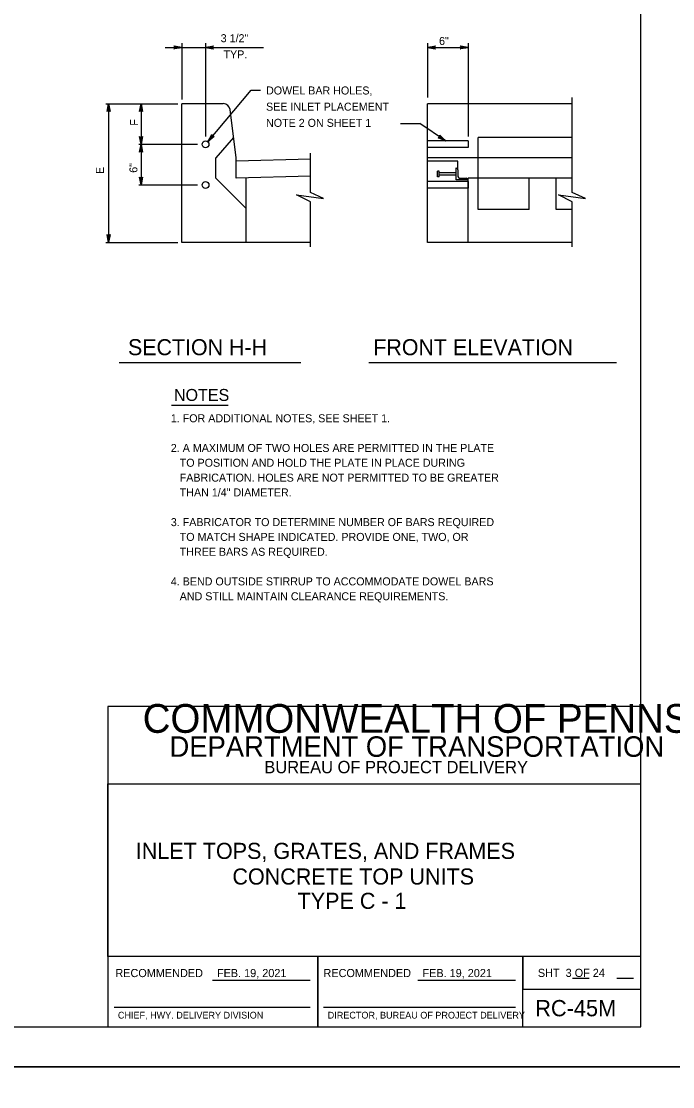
# Model space of a CAD drawing. Extents: x 2087776 to 2104538, y 970919 to 982612.
# Drawn here: x 2097997 to 2098799, y 980639 to 981949 of the extents above; entities that cross this region are included whole.
import ezdxf

# ---------------------------------------------------------------- set-up
doc = ezdxf.new("R2010")
doc.units = 0
doc.layers.add('1', color=7, linetype='Continuous')
doc.layers.add('PLT-BNDY', color=7, linetype='Continuous')

msp = doc.modelspace()

# ---------------------------------------------------------------- linework, layer by layer
at = {"layer": '1'}
for p, q in [((2098174.4, 981916.9), (2098295.5, 981916.9)), ((2098195.1, 981922.1), (2098195.1, 981853)), ((2098224.3, 981922.1), (2098224.3, 981807.3)), ((2098497.3, 981922.1), (2098497.3, 981855.3)), ((2098497.3, 981916.9), (2098547.3, 981916.9)), ((2098547.3, 981922.1), (2098547.3, 981807.2)), ((2098227, 981800.9), (2098280.3, 981864.4)), ((2098280.3, 981864.4), (2098291.9, 981864.4)), ((2098675.5, 981738.6), (2098675.5, 981855.1)), ((2098101.5, 981847.7), (2098190.2, 981847.7)), ((2098104.9, 981847.7), (2098104.9, 981676.9)), ((2098144.9, 981847.7), (2098144.9, 981747.7)), ((2098195.1, 981676.9), (2098195.1, 981847.7)), ((2098246.1, 981847.7), (2098195.1, 981847.7)), ((2098261.8, 981781.1), (2098254.4, 981840.4)), ((2098497.3, 981676.9), (2098497.3, 981847.7)), ((2098675.5, 981847.7), (2098497.3, 981847.7)), ((2098464.2, 981823.2), (2098487.8, 981823.2)), ((2098519.6, 981801.9), (2098487.8, 981823.2)), ((2098258.7, 981806.1), (2098236.8, 981781.1)), ((2098547.3, 981801.9), (2098497.3, 981801.9)), ((2098547.3, 981801.9), (2098547.3, 981793.6)), ((2098675.5, 981806.1), (2098559.8, 981806.1)), ((2098559.8, 981717.5), (2098559.8, 981806.1)), ((2098142.1, 981797.7), (2098214.3, 981797.7)), ((2098353.3, 981738.6), (2098353.3, 981786.8)), ((2098547.3, 981793.6), (2098497.3, 981793.6)), ((2098236.8, 981756.1), (2098236.8, 981781.1)), ((2098261.8, 981776.9), (2098261.8, 981781.1)), ((2098353.3, 981779.6), (2098261.8, 981776.9)), ((2098261.8, 981756.1), (2098261.8, 981776.9)), ((2098675.5, 981781.1), (2098497.3, 981781.1)), ((2098534.8, 981776.9), (2098497.3, 981776.9)), ((2098534.8, 981766.8), (2098534.8, 981776.9)), ((2098511.8, 981764.8), (2098509.8, 981764.8)), ((2098509.8, 981757.7), (2098509.8, 981764.8)), ((2098511.8, 981757.7), (2098511.8, 981764.8)), ((2098532.8, 981762.8), (2098511.8, 981762.8)), ((2098511.8, 981757.7), (2098511.8, 981759.9)), ((2098532.8, 981759.7), (2098511.8, 981759.7)), ((2098532.8, 981754), (2098532.8, 981768.6)), ((2098534.8, 981766.5), (2098534.8, 981758.2)), ((2098142.1, 981747.7), (2098214.3, 981747.7)), ((2098274.3, 981718.6), (2098236.8, 981756.1)), ((2098353.3, 981758.7), (2098261.8, 981756.1)), ((2098274.3, 981676.9), (2098274.3, 981756.5)), ((2098547.3, 981751.9), (2098497.3, 981751.9)), ((2098509.8, 981757.7), (2098509.8, 981759.1)), ((2098511.8, 981757.7), (2098509.8, 981757.7)), ((2098547.3, 981754), (2098532.8, 981754)), ((2098536.9, 981756.1), (2098545.3, 981756.1)), ((2098675.5, 981756.1), (2098547.3, 981756.1)), ((2098547.3, 981676.9), (2098547.3, 981756.1)), ((2098547.3, 981751.9), (2098547.3, 981743.6)), ((2098622.4, 981717.5), (2098622.4, 981756.1)), ((2098655.7, 981717.5), (2098655.7, 981756.1)), ((2098547.3, 981743.6), (2098497.3, 981743.6)), ((2098353.3, 981671.7), (2098353.3, 981727.1)), ((2098675.5, 981671.7), (2098675.5, 981727.1)), ((2098622.4, 981717.5), (2098559.8, 981717.5)), ((2098674.4, 981717.5), (2098655.7, 981717.5)), ((2098101.5, 981676.9), (2098190.2, 981676.9)), ((2098353.3, 981676.9), (2098195.1, 981676.9)), ((2098675.5, 981676.9), (2098497.3, 981676.9)), ((2098118.1, 981529.5), (2098341.7, 981529.5)), ((2098425.1, 981529.5), (2098729.9, 981529.5)), ((2098182.4, 981476.8), (2098252.1, 981476.8)), ((2098232.7, 980769.7), (2098353.1, 980769.7)), ((2098485.4, 980769.7), (2098605.8, 980769.7)), ((2098676, 980772.3), (2098696.2, 980772.3)), ((2098730.5, 980772.3), (2098750.7, 980772.3)), ((2098111.6, 980736.6), (2098353.1, 980736.6)), ((2098369.3, 980736.6), (2098605.8, 980736.6))]:
    msp.add_line(p, q, dxfattribs=at)
for points in [[(2098759.9, 980712.6), (2098759.9, 982563), (2096181.2, 982563), (2096181.2, 980712.6), (2098759.9, 980712.6), (2098759.9, 980799.1), (2098103.8, 980799.1), (2098103.8, 981011.3), (2098759.9, 981011.3), (2098759.9, 981106.3), (2098103.8, 981106.3), (2098103.8, 980712.6), (2098362.3, 980712.6), (2098362.3, 980799.1), (2098362.3, 980712.6), (2098614.9, 980712.6), (2098614.9, 980799.1), (2098614.9, 980758.7), (2098759.9, 980758.7)], [(2098195.1, 981916.9), (2098185.3, 981915), (2098185.7, 981915.3), (2098186.1, 981915.6), (2098186.3, 981915.9), (2098186.5, 981916.2), (2098186.5, 981916.5), (2098186.6, 981916.9), (2098186.5, 981917.2), (2098186.5, 981917.5), (2098186.3, 981917.9), (2098186.1, 981918.2), (2098185.7, 981918.4), (2098185.3, 981918.7), (2098195.1, 981916.9), (2098185.7, 981918.4), (2098186.1, 981918.2), (2098195.1, 981916.9), (2098186.3, 981917.9), (2098186.5, 981917.5), (2098195.1, 981916.9), (2098186.5, 981917.2), (2098186.6, 981916.9), (2098195.1, 981916.9), (2098186.5, 981916.5), (2098186.5, 981916.2), (2098195.1, 981916.9), (2098186.3, 981915.9), (2098186.1, 981915.6), (2098195.1, 981916.9), (2098185.7, 981915.3)], [(2098224.3, 981916.9), (2098234.1, 981918.7), (2098233.7, 981918.4), (2098233.3, 981918.2), (2098233.1, 981917.9), (2098232.9, 981917.5), (2098232.9, 981917.2), (2098232.8, 981916.9), (2098232.9, 981916.5), (2098232.9, 981916.2), (2098233.1, 981915.9), (2098233.3, 981915.6), (2098233.7, 981915.3), (2098234.1, 981915), (2098224.3, 981916.9), (2098233.7, 981915.3), (2098233.3, 981915.6), (2098224.3, 981916.9), (2098233.1, 981915.9), (2098232.9, 981916.2), (2098224.3, 981916.9), (2098232.9, 981916.5), (2098232.8, 981916.9), (2098224.3, 981916.9), (2098232.9, 981917.2), (2098232.9, 981917.5), (2098224.3, 981916.9), (2098233.1, 981917.9), (2098233.3, 981918.2), (2098224.3, 981916.9), (2098233.7, 981918.4)], [(2098497.3, 981916.9), (2098507.1, 981918.7), (2098506.8, 981918.4), (2098506.4, 981918.2), (2098506.2, 981917.9), (2098506, 981917.5), (2098505.9, 981917.2), (2098505.9, 981916.9), (2098505.9, 981916.5), (2098506, 981916.2), (2098506.2, 981915.9), (2098506.4, 981915.6), (2098506.8, 981915.3), (2098507.1, 981915), (2098497.3, 981916.9), (2098506.8, 981915.3), (2098506.4, 981915.6), (2098497.3, 981916.9), (2098506.2, 981915.9), (2098506, 981916.2), (2098497.3, 981916.9), (2098505.9, 981916.5), (2098505.9, 981916.9), (2098497.3, 981916.9), (2098505.9, 981917.2), (2098506, 981917.5), (2098497.3, 981916.9), (2098506.2, 981917.9), (2098506.4, 981918.2), (2098497.3, 981916.9), (2098506.8, 981918.4)], [(2098547.3, 981916.9), (2098537.6, 981915), (2098537.9, 981915.3), (2098538.3, 981915.6), (2098538.5, 981915.9), (2098538.7, 981916.2), (2098538.8, 981916.5), (2098538.8, 981916.9), (2098538.8, 981917.2), (2098538.7, 981917.5), (2098538.5, 981917.9), (2098538.3, 981918.2), (2098537.9, 981918.4), (2098537.6, 981918.7), (2098547.3, 981916.9), (2098537.9, 981918.4), (2098538.3, 981918.2), (2098547.3, 981916.9), (2098538.5, 981917.9), (2098538.7, 981917.5), (2098547.3, 981916.9), (2098538.8, 981917.2), (2098538.8, 981916.9), (2098547.3, 981916.9), (2098538.8, 981916.5), (2098538.7, 981916.2), (2098547.3, 981916.9), (2098538.5, 981915.9), (2098538.3, 981915.6), (2098547.3, 981916.9), (2098537.9, 981915.3)], [(2098104.9, 981847.7), (2098106.7, 981838), (2098106.4, 981838.3), (2098106.2, 981838.7), (2098105.9, 981838.9), (2098105.5, 981839.1), (2098105.2, 981839.2), (2098104.9, 981839.2), (2098104.5, 981839.2), (2098104.2, 981839.1), (2098103.9, 981838.9), (2098103.6, 981838.7), (2098103.3, 981838.3), (2098103, 981838), (2098104.9, 981847.7), (2098103.3, 981838.3), (2098103.6, 981838.7), (2098104.9, 981847.7), (2098103.9, 981838.9), (2098104.2, 981839.1), (2098104.9, 981847.7), (2098104.5, 981839.2), (2098104.9, 981839.2), (2098104.9, 981847.7), (2098105.2, 981839.2), (2098105.5, 981839.1), (2098104.9, 981847.7), (2098105.9, 981838.9), (2098106.2, 981838.7), (2098104.9, 981847.7), (2098106.4, 981838.3)], [(2098144.9, 981847.7), (2098146.7, 981838), (2098146.4, 981838.3), (2098146.2, 981838.7), (2098145.9, 981838.9), (2098145.5, 981839.1), (2098145.2, 981839.2), (2098144.9, 981839.2), (2098144.5, 981839.2), (2098144.2, 981839.1), (2098143.9, 981838.9), (2098143.6, 981838.7), (2098143.3, 981838.3), (2098143, 981838), (2098144.9, 981847.7), (2098143.3, 981838.3), (2098143.6, 981838.7), (2098144.9, 981847.7), (2098143.9, 981838.9), (2098144.2, 981839.1), (2098144.9, 981847.7), (2098144.5, 981839.2), (2098144.9, 981839.2), (2098144.9, 981847.7), (2098145.2, 981839.2), (2098145.5, 981839.1), (2098144.9, 981847.7), (2098145.9, 981838.9), (2098146.2, 981838.7), (2098144.9, 981847.7), (2098146.4, 981838.3)], [(2098144.9, 981797.7), (2098143, 981807.5), (2098143.3, 981807.1), (2098143.6, 981806.8), (2098143.9, 981806.6), (2098144.2, 981806.4), (2098144.5, 981806.3), (2098144.9, 981806.3), (2098145.2, 981806.3), (2098145.5, 981806.4), (2098145.9, 981806.6), (2098146.2, 981806.8), (2098146.4, 981807.1), (2098146.7, 981807.5), (2098144.9, 981797.7), (2098146.4, 981807.1), (2098146.2, 981806.8), (2098144.9, 981797.7), (2098145.9, 981806.6), (2098145.5, 981806.4), (2098144.9, 981797.7), (2098145.2, 981806.3), (2098144.9, 981806.3), (2098144.9, 981797.7), (2098144.5, 981806.3), (2098144.2, 981806.4), (2098144.9, 981797.7), (2098143.9, 981806.6), (2098143.6, 981806.8), (2098144.9, 981797.7), (2098143.3, 981807.1)], [(2098227, 981800.9), (2098231.9, 981809.6), (2098231.8, 981809.1), (2098231.8, 981808.7), (2098231.9, 981808.3), (2098232, 981808), (2098232.3, 981807.7), (2098232.5, 981807.5), (2098232.8, 981807.3), (2098233, 981807.1), (2098233.4, 981807.1), (2098233.8, 981807), (2098234.2, 981807.1), (2098234.7, 981807.2), (2098227, 981800.9), (2098234.2, 981807.1), (2098233.8, 981807), (2098227, 981800.9), (2098233.4, 981807.1), (2098233, 981807.1), (2098227, 981800.9), (2098232.8, 981807.3), (2098232.5, 981807.5), (2098227, 981800.9), (2098232.3, 981807.7), (2098232, 981808), (2098227, 981800.9), (2098231.9, 981808.3), (2098231.8, 981808.7), (2098227, 981800.9), (2098231.8, 981809.1)], [(2098519.6, 981801.9), (2098510.5, 981805.8), (2098510.9, 981805.8), (2098511.4, 981805.8), (2098511.7, 981806), (2098512.1, 981806.2), (2098512.3, 981806.4), (2098512.5, 981806.7), (2098512.7, 981807), (2098512.8, 981807.3), (2098512.8, 981807.6), (2098512.8, 981808), (2098512.7, 981808.4), (2098512.5, 981808.9), (2098519.6, 981801.9), (2098512.7, 981808.4), (2098512.8, 981808), (2098519.6, 981801.9), (2098512.8, 981807.6), (2098512.8, 981807.3), (2098519.6, 981801.9), (2098512.7, 981807), (2098512.5, 981806.7), (2098519.6, 981801.9), (2098512.3, 981806.4), (2098512.1, 981806.2), (2098519.6, 981801.9), (2098511.7, 981806), (2098511.4, 981805.8), (2098519.6, 981801.9), (2098510.9, 981805.8)], [(2098144.9, 981797.7), (2098146.7, 981788), (2098146.4, 981788.3), (2098146.2, 981788.7), (2098145.9, 981788.9), (2098145.5, 981789.1), (2098145.2, 981789.2), (2098144.9, 981789.2), (2098144.5, 981789.2), (2098144.2, 981789.1), (2098143.9, 981788.9), (2098143.6, 981788.7), (2098143.3, 981788.3), (2098143, 981788), (2098144.9, 981797.7), (2098143.3, 981788.3), (2098143.6, 981788.7), (2098144.9, 981797.7), (2098143.9, 981788.9), (2098144.2, 981789.1), (2098144.9, 981797.7), (2098144.5, 981789.2), (2098144.9, 981789.2), (2098144.9, 981797.7), (2098145.2, 981789.2), (2098145.5, 981789.1), (2098144.9, 981797.7), (2098145.9, 981788.9), (2098146.2, 981788.7), (2098144.9, 981797.7), (2098146.4, 981788.3)], [(2098144.9, 981747.7), (2098143, 981757.5), (2098143.3, 981757.1), (2098143.6, 981756.8), (2098143.9, 981756.6), (2098144.2, 981756.4), (2098144.5, 981756.3), (2098144.9, 981756.3), (2098145.2, 981756.3), (2098145.5, 981756.4), (2098145.9, 981756.6), (2098146.2, 981756.8), (2098146.4, 981757.1), (2098146.7, 981757.5), (2098144.9, 981747.7), (2098146.4, 981757.1), (2098146.2, 981756.8), (2098144.9, 981747.7), (2098145.9, 981756.6), (2098145.5, 981756.4), (2098144.9, 981747.7), (2098145.2, 981756.3), (2098144.9, 981756.3), (2098144.9, 981747.7), (2098144.5, 981756.3), (2098144.2, 981756.4), (2098144.9, 981747.7), (2098143.9, 981756.6), (2098143.6, 981756.8), (2098144.9, 981747.7), (2098143.3, 981757.1)], [(2098353.3, 981727.1), (2098336.3, 981735.4), (2098369.6, 981730.9), (2098353.3, 981738.6)], [(2098675.5, 981727.1), (2098658.5, 981735.4), (2098691.8, 981730.9), (2098675.5, 981738.6)], [(2098104.9, 981676.9), (2098103, 981686.7), (2098103.3, 981686.3), (2098103.6, 981685.9), (2098103.9, 981685.7), (2098104.2, 981685.5), (2098104.5, 981685.5), (2098104.9, 981685.4), (2098105.2, 981685.5), (2098105.5, 981685.5), (2098105.9, 981685.7), (2098106.2, 981685.9), (2098106.4, 981686.3), (2098106.7, 981686.7), (2098104.9, 981676.9), (2098106.4, 981686.3), (2098106.2, 981685.9), (2098104.9, 981676.9), (2098105.9, 981685.7), (2098105.5, 981685.5), (2098104.9, 981676.9), (2098105.2, 981685.5), (2098104.9, 981685.4), (2098104.9, 981676.9), (2098104.5, 981685.5), (2098104.2, 981685.5), (2098104.9, 981676.9), (2098103.9, 981685.7), (2098103.6, 981685.9), (2098104.9, 981676.9), (2098103.3, 981686.3)]]:
    msp.add_lwpolyline(points, dxfattribs=at)
for centre in [(2098224.3, 981797.7), (2098224.3, 981747.7)]:
    msp.add_circle(centre, 4.17, dxfattribs=at)
for centre, radius, start, end in [((2098246.1, 981839.4), 8.33, 7.1218, 90), ((2098532.8, 981766.5), 2.08, 360, 90), ((2098536.9, 981758.2), 2.08, 180, 270), ((2098545.3, 981754), 2.08, 0, 90)]:
    msp.add_arc(centre, radius, start, end, dxfattribs=at)
at = {"layer": 'PLT-BNDY'}
for points in [[(2096053.2, 982612.3), (2098812.4, 982612.3), (2098812.4, 980663.4), (2096053.2, 980663.4)], [(2096053.2, 980663.4), (2098812.4, 980663.4), (2098812.4, 978714.6), (2096053.2, 978714.6)]]:
    msp.add_lwpolyline(points, close=True, dxfattribs=at)

# ---------------------------------------------------------------- texts
at = {"layer": '1'}
for s, height, p in [('3 1/2"', 9.84, (2098242.9, 981923.3)), ('6"', 9.84, (2098511.6, 981919.9)), ('TYP.', 9.84, (2098246.4, 981903.4)), ('DOWEL BAR HOLES,', 9.843, (2098298.7, 981859)), ('SEE INLET PLACEMENT', 9.843, (2098298.7, 981839.1)), ('NOTE 2 ON SHEET 1', 9.843, (2098298.7, 981819.2)), ('SECTION H-H', 19.685, (2098128.8, 981538.4)), ('FRONT ELEVATION', 19.685, (2098430.7, 981538.4)), ('NOTES', 14.76, (2098185.4, 981482.1)), ('1. FOR ADDITIONAL NOTES, SEE SHEET 1.', 9.843, (2098181.5, 981455.9)), ('2. A MAXIMUM OF TWO HOLES ARE PERMITTED IN THE PLATE', 9.843, (2098181.5, 981419.4)), ('   TO POSITION AND HOLD THE PLATE IN PLACE DURING', 9.843, (2098181.5, 981401.2)), ('   FABRICATION. HOLES ARE NOT PERMITTED TO BE GREATER', 9.843, (2098181.5, 981382.9)), ('   THAN 1/4" DIAMETER.', 9.843, (2098181.5, 981364.7)), ('3. FABRICATOR TO DETERMINE NUMBER OF BARS REQUIRED', 9.843, (2098181.5, 981328.2)), ('   TO MATCH SHAPE INDICATED. PROVIDE ONE, TWO, OR', 9.843, (2098181.5, 981310)), ('   THREE BARS AS REQUIRED.', 9.843, (2098181.5, 981291.7)), ('4. BEND OUTSIDE STIRRUP TO ACCOMMODATE DOWEL BARS', 9.843, (2098181.5, 981255.3)), ('   AND STILL MAINTAIN CLEARANCE REQUIREMENTS.', 9.843, (2098181.5, 981237)), ('COMMONWEALTH OF PENNSYLVANIA', 35.379, (2098146.9, 981074)), ('DEPARTMENT OF TRANSPORTATION', 25.211, (2098179.9, 981044.5)), ('BUREAU OF PROJECT DELIVERY', 15.164, (2098296.6, 981024.3)), ('INLET TOPS, GRATES, AND FRAMES', 19.816, (2098138.4, 980918.9)), ('CONCRETE TOP UNITS', 19.816, (2098257.3, 980887.4)), ('TYPE C - 1', 19.82, (2098337.5, 980857.5)), ('RECOMMENDED', 10, (2098113.3, 980773.6)), ('FEB. 19, 2021', 10, (2098238.3, 980773.6)), ('RECOMMENDED', 10, (2098369.4, 980773.6)), ('FEB. 19, 2021', 10, (2098491.2, 980773.6)), ('SHT  3 OF 24', 10, (2098633.2, 980773.8)), ('RC-45M', 20, (2098630, 980725.4)), ('CHIEF, HWY. DELIVERY DIVISION', 8.333, (2098116.4, 980722.6)), ('DIRECTOR, BUREAU OF PROJECT DELIVERY', 8.333, (2098374.6, 980722.6))]:
    msp.add_text(s, height=height, dxfattribs=at).set_placement(p)
for s, p in [('F', (2098141.3, 981820.6)), ('6"', (2098140.4, 981762.7)), ('E', (2098099.2, 981761.2))]:
    msp.add_text(s, height=9.84, rotation=90, dxfattribs=at).set_placement(p)

doc.saveas('drawing.dxf')
